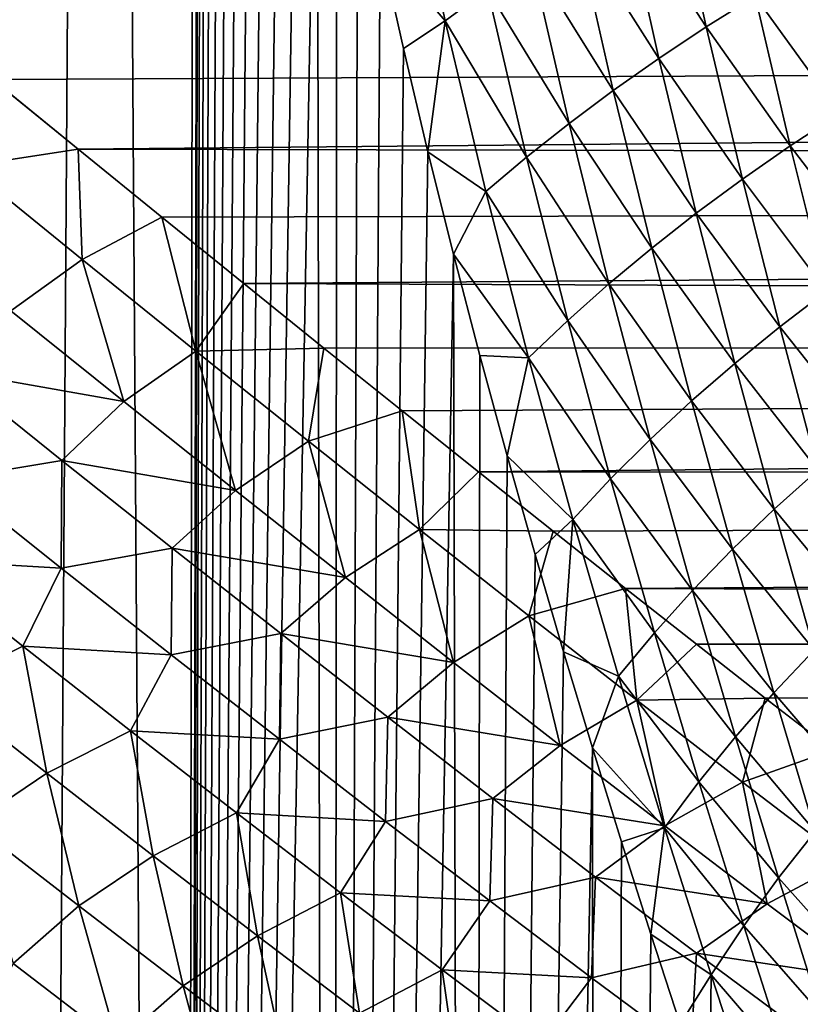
# Model space of a CAD drawing. Header units: metres. Extents: x -105 to 105, y -72 to 59.
# Tile 284 of 414: x 17.15 to 21.17, y -13.77 to -8.7. Entities that reach past the tile are written whole.
import ezdxf

# ---------------------------------------------------------------- set-up
doc = ezdxf.new("R2010")
doc.units = ezdxf.units.M
doc.layers.add('solid_509431_AD150_SW0001', color=7, linetype='CONTINUOUS')

msp = doc.modelspace()

# ---------------------------------------------------------------- linework, layer by layer
at = {"layer": 'solid_509431_AD150_SW0001'}
for points in [[(16.924194, 16.250002, -21.824713), (17.565828, 16.249989, -21.097279), (17.149771, -45.799999, -21.575972)], [(17.565828, 16.249989, -21.097279), (17.982124, -45.799999, -20.590265), (17.149771, -45.799999, -21.575972)], [(17.565828, 16.249989, -21.097279), (18.081575, 16.25, -20.464663), (17.982124, -45.799999, -20.590265)], [(18.081575, 16.25, -20.464663), (18.081575, 0, -20.464663), (17.982124, -45.799999, -20.590265)], [(18.081575, 0, -20.464663), (18.085819, -0.559383, -20.459263), (17.982124, -45.799999, -20.590265)], [(18.085819, -0.559383, -20.459263), (18.098631, -1.119138, -20.442942), (17.982124, -45.799999, -20.590265)], [(18.098631, -1.119138, -20.442942), (18.119984, -1.679241, -20.41567), (17.982124, -45.799999, -20.590265)], [(18.119984, -1.679241, -20.41567), (18.149893, -2.23942, -20.377329), (17.982124, -45.799999, -20.590265)], [(18.149893, -2.23942, -20.377329), (18.188297, -2.79936, -20.32785), (17.982124, -45.799999, -20.590265)], [(18.188297, -2.79936, -20.32785), (18.235121, -3.358801, -20.267147), (17.982124, -45.799999, -20.590265)], [(18.235121, -3.358801, -20.267147), (18.290237, -3.917159, -20.195148), (17.982124, -45.799999, -20.590265)], [(18.290237, -3.917159, -20.195148), (18.353516, -4.474257, -20.111761), (17.982124, -45.799999, -20.590265)], [(18.353516, -4.474257, -20.111761), (18.424797, -5.029819, -20.016876), (17.982124, -45.799999, -20.590265)], [(18.424797, -5.029819, -20.016876), (18.503914, -5.583648, -19.910351), (17.982124, -45.799999, -20.590265)], [(18.503914, -5.583648, -19.910351), (18.590666, -6.135591, -19.792051), (17.982124, -45.799999, -20.590265)], [(18.590666, -6.135591, -19.792051), (18.684813, -6.685205, -19.661852), (17.982124, -45.799999, -20.590265)], [(18.684813, -6.685205, -19.661852), (18.7579, -45.799999, -19.559441), (17.982124, -45.799999, -20.590265)], [(18.684813, -6.685205, -19.661852), (18.786062, -7.232072, -19.519661), (18.7579, -45.799999, -19.559441)], [(18.786062, -7.232072, -19.519661), (18.894115, -7.775885, -19.365349), (18.7579, -45.799999, -19.559441)], [(18.894115, -7.775885, -19.365349), (19.008602, -8.316067, -19.198862), (18.7579, -45.799999, -19.559441)], [(19.147972, -7.806727, -19.010044), (19.343716, -8.708901, -18.711443), (19.008602, -8.316067, -19.198862)], [(19.561569, -8.547715, -18.423969), (19.343716, -8.708901, -18.711443), (19.147972, -7.806727, -19.010044)], [(20.512245, -7.936273, -17.41633), (20.688791, -8.741051, -17.09203), (20.262688, -8.084139, -17.646902)], [(20.940924, -8.583032, -16.877647), (20.688791, -8.741051, -17.09203), (20.512245, -7.936273, -17.41633)], [(20.262688, -8.084139, -17.646902), (20.444973, -8.902899, -17.320871), (20.021055, -8.235334, -17.891699)], [(20.688791, -8.741051, -17.09203), (20.444973, -8.902899, -17.320871), (20.262688, -8.084139, -17.646902)], [(20.021055, -8.235334, -17.891699), (20.209467, -9.068576, -17.564171), (19.787348, -8.389859, -18.150721)], [(20.444973, -8.902899, -17.320871), (20.209467, -9.068576, -17.564171), (20.021055, -8.235334, -17.891699)], [(19.008602, -8.316067, -19.198862), (19.12916, -8.852337, -19.020092), (18.7579, -45.799999, -19.559441)], [(19.343716, -8.708901, -18.711443), (19.12916, -8.852337, -19.020092), (19.008602, -8.316067, -19.198862)], [(19.787348, -8.389859, -18.150721), (19.982275, -9.238085, -17.821932), (19.561569, -8.547715, -18.423969)], [(20.209467, -9.068576, -17.564171), (19.982275, -9.238085, -17.821932), (19.787348, -8.389859, -18.150721)], [(21.20137, -8.428841, -16.677723), (21.376135, -9.186998, -16.327425), (20.940924, -8.583032, -16.877647)], [(19.561569, -8.547715, -18.423969), (19.763399, -9.411425, -18.094154), (19.343716, -8.708901, -18.711443)], [(19.982275, -9.238085, -17.821932), (19.763399, -9.411425, -18.094154), (19.561569, -8.547715, -18.423969)], [(20.940924, -8.583032, -16.877647), (21.120867, -9.353597, -16.525005), (20.688791, -8.741051, -17.09203)], [(21.376135, -9.186998, -16.327425), (21.120867, -9.353597, -16.525005), (20.940924, -8.583032, -16.877647)], [(17.013939, -9.012121, 14.11893), (90, -8.665408, 14.334336), (16.56435, -8.644601, 14.346894)], [(17.454449, -9.371116, 13.883252), (90, -8.665408, 14.334336), (17.013939, -9.012121, 14.11893)], [(17.454449, -9.371116, 13.883252), (90, -9.515084, 13.78498), (90, -8.665408, 14.334336)], [(19.343716, -8.708901, -18.711443), (19.255404, -9.384357, -18.82893), (19.12916, -8.852337, -19.020092)], [(19.343716, -8.708901, -18.711443), (19.552839, -9.588597, -18.38084), (19.255404, -9.384357, -18.82893)], [(19.763399, -9.411425, -18.094154), (19.552839, -9.588597, -18.38084), (19.343716, -8.708901, -18.711443)], [(20.688791, -8.741051, -17.09203), (20.87434, -9.52456, -16.737276), (20.444973, -8.902899, -17.320871)], [(21.120867, -9.353597, -16.525005), (20.87434, -9.52456, -16.737276), (20.688791, -8.741051, -17.09203)], [(19.12916, -8.852337, -19.020092), (19.255404, -9.384357, -18.82893), (18.7579, -45.799999, -19.559441)], [(20.444973, -8.902899, -17.320871), (20.636559, -9.699889, -16.964235), (20.209467, -9.068576, -17.564171)], [(20.87434, -9.52456, -16.737276), (20.636559, -9.699889, -16.964235), (20.444973, -8.902899, -17.320871)], [(16.882086, -9.458139, 13.838136), (17.454449, -9.371116, 13.883252), (17.013939, -9.012121, 14.11893)], [(20.209467, -9.068576, -17.564171), (20.40752, -9.879585, -17.205885), (19.982275, -9.238085, -17.821932)], [(20.636559, -9.699889, -16.964235), (20.40752, -9.879585, -17.205885), (20.209467, -9.068576, -17.564171)], [(21.376135, -9.186998, -16.327425), (21.557238, -9.923926, -15.947844), (21.120867, -9.353597, -16.525005)], [(19.982275, -9.238085, -17.821932), (20.187225, -10.063647, -17.462225), (19.763399, -9.411425, -18.094154)], [(20.40752, -9.879585, -17.205885), (20.187225, -10.063647, -17.462225), (19.982275, -9.238085, -17.821932)], [(16.882086, -9.458139, 13.838136), (17.474653, -9.938307, 13.497972), (17.454449, -9.371116, 13.883252)], [(17.885632, -9.721367, 13.64029), (90, -9.515084, 13.78498), (17.454449, -9.371116, 13.883252)], [(17.474653, -9.938307, 13.497972), (17.885632, -9.721367, 13.64029), (17.454449, -9.371116, 13.883252)], [(21.120867, -9.353597, -16.525005), (21.307327, -10.102398, -16.142937), (20.87434, -9.52456, -16.737276)], [(21.557238, -9.923926, -15.947844), (21.307327, -10.102398, -16.142937), (21.120867, -9.353597, -16.525005)], [(19.255404, -9.384357, -18.82893), (19.386827, -9.911476, -18.625418), (18.7579, -45.799999, -19.559441)], [(19.552839, -9.588597, -18.38084), (19.386827, -9.911476, -18.625418), (19.255404, -9.384357, -18.82893)], [(19.763399, -9.411425, -18.094154), (19.975676, -10.252076, -17.733257), (19.552839, -9.588597, -18.38084)], [(20.187225, -10.063647, -17.462225), (19.975676, -10.252076, -17.733257), (19.763399, -9.411425, -18.094154)], [(17.107899, -10.202928, 13.345223), (17.474653, -9.938307, 13.497972), (16.882086, -9.458139, 13.838136)], [(18.307472, -10.062777, 13.390409), (90, -9.515084, 13.78498), (17.885632, -9.721367, 13.64029)], [(18.307472, -10.062777, 13.390409), (90, -10.330041, 13.185324), (90, -9.515084, 13.78498)], [(20.87434, -9.52456, -16.737276), (21.066629, -10.285812, -16.352942), (20.636559, -9.699889, -16.964235)], [(21.307327, -10.102398, -16.142937), (21.066629, -10.285812, -16.352942), (20.87434, -9.52456, -16.737276)], [(19.552839, -9.588597, -18.38084), (19.772869, -10.444873, -18.018978), (19.386827, -9.911476, -18.625418)], [(19.975676, -10.252076, -17.733257), (19.772869, -10.444873, -18.018978), (19.552839, -9.588597, -18.38084)], [(17.474653, -9.938307, 13.497972), (18.060858, -10.410779, 13.137552), (17.885632, -9.721367, 13.64029)], [(18.060858, -10.410779, 13.137552), (18.307472, -10.062777, 13.390409), (17.885632, -9.721367, 13.64029)], [(20.636559, -9.699889, -16.964235), (20.835146, -10.474168, -16.577852), (20.40752, -9.879585, -17.205885)], [(21.066629, -10.285812, -16.352942), (20.835146, -10.474168, -16.577852), (20.636559, -9.699889, -16.964235)], [(20.40752, -9.879585, -17.205885), (20.612875, -10.667464, -16.817673), (20.187225, -10.063647, -17.462225)], [(20.835146, -10.474168, -16.577852), (20.612875, -10.667464, -16.817673), (20.40752, -9.879585, -17.205885)], [(17.107899, -10.202928, 13.345223), (17.689541, -10.670085, 12.976984), (17.474653, -9.938307, 13.497972)], [(17.689541, -10.670085, 12.976984), (18.060858, -10.410779, 13.137552), (17.474653, -9.938307, 13.497972)], [(19.386827, -9.911476, -18.625418), (19.474657, -45.799999, -18.486738), (18.7579, -45.799999, -19.559441)], [(19.386827, -9.911476, -18.625418), (19.52297, -10.433334, -18.409506), (19.474657, -45.799999, -18.486738)], [(19.772869, -10.444873, -18.018978), (19.52297, -10.433334, -18.409506), (19.386827, -9.911476, -18.625418)], [(18.060858, -10.410779, 13.137552), (18.71982, -10.395205, 13.13401), (18.307472, -10.062777, 13.390409)], [(18.71982, -10.395205, 13.13401), (90, -10.330041, 13.185324), (18.307472, -10.062777, 13.390409)], [(20.187225, -10.063647, -17.462225), (20.399817, -10.865701, -17.072399), (19.975676, -10.252076, -17.733257)], [(20.612875, -10.667464, -16.817673), (20.399817, -10.865701, -17.072399), (20.187225, -10.063647, -17.462225)], [(21.307327, -10.102398, -16.142937), (21.498114, -10.828526, -15.732304), (21.066629, -10.285812, -16.352942)], [(16.795313, -10.512825, 13.180762), (17.689541, -10.670085, 12.976984), (17.107899, -10.202928, 13.345223)], [(19.975676, -10.252076, -17.733257), (20.195972, -11.068877, -17.342033), (19.772869, -10.444873, -18.018978)], [(20.399817, -10.865701, -17.072399), (20.195972, -11.068877, -17.342033), (19.975676, -10.252076, -17.733257)], [(21.066629, -10.285812, -16.352942), (21.263426, -11.023936, -15.939869), (20.835146, -10.474168, -16.577852)], [(21.498114, -10.828526, -15.732304), (21.263426, -11.023936, -15.939869), (21.066629, -10.285812, -16.352942)], [(19.122658, -10.718576, 12.871465), (90, -10.330041, 13.185324), (18.71982, -10.395205, 13.13401)], [(19.515896, -11.032803, 12.603166), (90, -10.330041, 13.185324), (19.122658, -10.718576, 12.871465)], [(19.515896, -11.032803, 12.603166), (90, -11.107305, 12.537555), (90, -10.330041, 13.185324)], [(18.060858, -10.410779, 13.137552), (18.640152, -10.874821, 12.756638), (18.71982, -10.395205, 13.13401)], [(18.640152, -10.874821, 12.756638), (19.122658, -10.718576, 12.871465), (18.71982, -10.395205, 13.13401)], [(17.689541, -10.670085, 12.976984), (18.263824, -11.12833, 12.588471), (18.060858, -10.410779, 13.137552)], [(18.263824, -11.12833, 12.588471), (18.640152, -10.874821, 12.756638), (18.060858, -10.410779, 13.137552)], [(19.52297, -10.433334, -18.409506), (19.663237, -10.94914, -18.181351), (19.474657, -45.799999, -18.486738)], [(19.772869, -10.444873, -18.018978), (19.663237, -10.94914, -18.181351), (19.52297, -10.433334, -18.409506)], [(19.772869, -10.444873, -18.018978), (20.001339, -11.276991, -17.626577), (19.663237, -10.94914, -18.181351)], [(20.195972, -11.068877, -17.342033), (20.001339, -11.276991, -17.626577), (19.772869, -10.444873, -18.018978)], [(20.835146, -10.474168, -16.577852), (21.038462, -11.224906, -16.162542), (20.612875, -10.667464, -16.817673)], [(21.263426, -11.023936, -15.939869), (21.038462, -11.224906, -16.162542), (20.835146, -10.474168, -16.577852)], [(16.791302, -11.070817, 12.833323), (17.370846, -10.973401, 12.804937), (16.795313, -10.512825, 13.180762)], [(16.795313, -10.512825, 13.180762), (17.370846, -10.973401, 12.804937), (17.689541, -10.670085, 12.976984)], [(17.370846, -10.973401, 12.804937), (18.263824, -11.12833, 12.588471), (17.689541, -10.670085, 12.976984)], [(20.612875, -10.667464, -16.817673), (20.823219, -11.431433, -16.400322), (20.399817, -10.865701, -17.072399)], [(21.038462, -11.224906, -16.162542), (20.823219, -11.431433, -16.400322), (20.612875, -10.667464, -16.817673)], [(18.640152, -10.874821, 12.756638), (19.211941, -11.329654, 12.354995), (19.122658, -10.718576, 12.871465)], [(19.211941, -11.329654, 12.354995), (19.515896, -11.032803, 12.603166), (19.122658, -10.718576, 12.871465)], [(18.263824, -11.12833, 12.588471), (18.830143, -11.576869, 12.1795), (18.640152, -10.874821, 12.756638)], [(18.830143, -11.576869, 12.1795), (19.211941, -11.329654, 12.354995), (18.640152, -10.874821, 12.756638)], [(20.399817, -10.865701, -17.072399), (20.617699, -11.643515, -16.65321), (20.195972, -11.068877, -17.342033)], [(20.823219, -11.431433, -16.400322), (20.617699, -11.643515, -16.65321), (20.399817, -10.865701, -17.072399)], [(19.663237, -10.94914, -18.181351), (19.806986, -11.458179, -17.941166), (19.474657, -45.799999, -18.486738)], [(20.001339, -11.276991, -17.626577), (19.806986, -11.458179, -17.941166), (19.663237, -10.94914, -18.181351)], [(16.791302, -11.070817, 12.833323), (17.366604, -11.527955, 12.433559), (17.370846, -10.973401, 12.804937)], [(17.366604, -11.527955, 12.433559), (17.938622, -11.424627, 12.409124), (17.370846, -10.973401, 12.804937)], [(17.370846, -10.973401, 12.804937), (17.938622, -11.424627, 12.409124), (18.263824, -11.12833, 12.588471)], [(19.211941, -11.329654, 12.354995), (19.899527, -11.337831, 12.32948), (19.515896, -11.032803, 12.603166)], [(19.899527, -11.337831, 12.32948), (90, -11.107305, 12.537555), (19.515896, -11.032803, 12.603166)], [(21.263426, -11.023936, -15.939869), (21.462549, -11.738144, -15.498881), (21.038462, -11.224906, -16.162542)], [(16.60486, -11.483472, 12.618965), (17.366604, -11.527955, 12.433559), (16.791302, -11.070817, 12.833323)], [(20.195972, -11.068877, -17.342033), (20.421898, -11.86115, -16.921202), (20.001339, -11.276991, -17.626577)], [(20.617699, -11.643515, -16.65321), (20.421898, -11.86115, -16.921202), (20.195972, -11.068877, -17.342033)], [(17.938622, -11.424627, 12.409124), (18.830143, -11.576869, 12.1795), (18.263824, -11.12833, 12.588471)], [(20.273495, -11.633608, 12.050796), (90, -11.107305, 12.537555), (19.899527, -11.337831, 12.32948)], [(20.273495, -11.633608, 12.050796), (90, -11.844039, 11.844039), (90, -11.107305, 12.537555)], [(21.038462, -11.224906, -16.162542), (21.244286, -11.951353, -15.7191), (20.823219, -11.431433, -16.400322)], [(21.462549, -11.738144, -15.498881), (21.244286, -11.951353, -15.7191), (21.038462, -11.224906, -16.162542)], [(20.001339, -11.276991, -17.626577), (19.953667, -11.959986, -17.689022), (19.806986, -11.458179, -17.941166)], [(20.001339, -11.276991, -17.626577), (20.235813, -12.084336, -17.2043), (19.953667, -11.959986, -17.689022)], [(20.421898, -11.86115, -16.921202), (20.235813, -12.084336, -17.2043), (20.001339, -11.276991, -17.626577)], [(18.830143, -11.576869, 12.1795), (19.387838, -12.01486, 11.749904), (19.211941, -11.329654, 12.354995)], [(19.211941, -11.329654, 12.354995), (19.775591, -11.774453, 11.932401), (19.899527, -11.337831, 12.32948)], [(19.387838, -12.01486, 11.749904), (19.775591, -11.774453, 11.932401), (19.211941, -11.329654, 12.354995)], [(19.775591, -11.774453, 11.932401), (20.273495, -11.633608, 12.050796), (19.899527, -11.337831, 12.32948)], [(17.366604, -11.527955, 12.433559), (17.933176, -11.974581, 12.013329), (17.938622, -11.424627, 12.409124)], [(17.933176, -11.974581, 12.013329), (18.498018, -11.865699, 11.993182), (17.938622, -11.424627, 12.409124)], [(17.938622, -11.424627, 12.409124), (18.498018, -11.865699, 11.993182), (18.830143, -11.576869, 12.1795)], [(19.806986, -11.458179, -17.941166), (19.953667, -11.959986, -17.689022), (19.474657, -45.799999, -18.486738)], [(20.823219, -11.431433, -16.400322), (21.036293, -12.170782, -15.954599), (20.617699, -11.643515, -16.65321)], [(21.244286, -11.951353, -15.7191), (21.036293, -12.170782, -15.954599), (20.823219, -11.431433, -16.400322)], [(16.60486, -11.483472, 12.618965), (17.169228, -11.929841, 12.212274), (17.366604, -11.527955, 12.433559)], [(16.735268, -12.147261, 12.189898), (17.169228, -11.929841, 12.212274), (16.60486, -11.483472, 12.618965)], [(17.169228, -11.929841, 12.212274), (17.933176, -11.974581, 12.013329), (17.366604, -11.527955, 12.433559)], [(18.498018, -11.865699, 11.993182), (19.387838, -12.01486, 11.749904), (18.830143, -11.576869, 12.1795)], [(19.775591, -11.774453, 11.932401), (20.33042, -12.208338, 11.488649), (20.273495, -11.633608, 12.050796)], [(20.637865, -11.920149, 11.767436), (90, -11.844039, 11.844039), (20.273495, -11.633608, 12.050796)], [(20.33042, -12.208338, 11.488649), (20.637865, -11.920149, 11.767436), (20.273495, -11.633608, 12.050796)], [(20.617699, -11.643515, -16.65321), (20.838568, -12.396428, -16.205378), (20.421898, -11.86115, -16.921202)], [(21.036293, -12.170782, -15.954599), (20.838568, -12.396428, -16.205378), (20.617699, -11.643515, -16.65321)], [(19.387838, -12.01486, 11.749904), (19.936209, -12.44141, 11.299543), (19.775591, -11.774453, 11.932401)], [(19.936209, -12.44141, 11.299543), (20.33042, -12.208338, 11.488649), (19.775591, -11.774453, 11.932401)], [(17.933176, -11.974581, 12.013329), (18.490324, -12.409811, 11.572541), (18.498018, -11.865699, 11.993182)], [(18.490324, -12.409811, 11.572541), (19.048365, -12.295764, 11.556998), (18.498018, -11.865699, 11.993182)], [(18.498018, -11.865699, 11.993182), (19.048365, -12.295764, 11.556998), (19.387838, -12.01486, 11.749904)], [(20.421898, -11.86115, -16.921202), (20.651108, -12.628289, -16.471436), (20.235813, -12.084336, -17.2043)], [(20.838568, -12.396428, -16.205378), (20.651108, -12.628289, -16.471436), (20.421898, -11.86115, -16.921202)], [(20.992651, -12.197464, 11.479737), (90, -11.844039, 11.844039), (20.637865, -11.920149, 11.767436)], [(21.337927, -12.465578, 11.188024), (90, -11.844039, 11.844039), (20.992651, -12.197464, 11.479737)], [(16.735268, -12.147261, 12.189898), (17.293043, -12.584311, 11.759354), (17.169228, -11.929841, 12.212274)], [(17.169228, -11.929841, 12.212274), (17.724552, -12.365348, 11.785636), (17.933176, -11.974581, 12.013329)], [(17.293043, -12.584311, 11.759354), (17.724552, -12.365348, 11.785636), (17.169228, -11.929841, 12.212274)], [(19.953667, -11.959986, -17.689022), (20.102461, -12.453442, -17.425467), (19.474657, -45.799999, -18.486738)], [(20.235813, -12.084336, -17.2043), (20.102461, -12.453442, -17.425467), (19.953667, -11.959986, -17.689022)], [(20.33042, -12.208338, 11.488649), (20.992651, -12.197464, 11.479737), (20.637865, -11.920149, 11.767436)], [(21.244286, -11.951353, -15.7191), (21.450432, -12.652816, -15.248328), (21.036293, -12.170782, -15.954599)], [(17.724552, -12.365348, 11.785636), (18.490324, -12.409811, 11.572541), (17.933176, -11.974581, 12.013329)], [(19.048365, -12.295764, 11.556998), (19.936209, -12.44141, 11.299543), (19.387838, -12.01486, 11.749904)], [(20.235813, -12.084336, -17.2043), (20.473915, -12.866364, -16.752769), (20.102461, -12.453442, -17.425467)], [(20.651108, -12.628289, -16.471436), (20.473915, -12.866364, -16.752769), (20.235813, -12.084336, -17.2043)], [(16.908966, -12.842931, 11.722959), (17.293043, -12.584311, 11.759354), (16.735268, -12.147261, 12.189898)], [(19.936209, -12.44141, 11.299543), (20.474499, -12.855569, 10.828309), (20.33042, -12.208338, 11.488649)], [(20.33042, -12.208338, 11.488649), (20.875685, -12.630368, 11.023558), (20.992651, -12.197464, 11.479737)], [(20.474499, -12.855569, 10.828309), (20.875685, -12.630368, 11.023558), (20.33042, -12.208338, 11.488649)], [(21.036293, -12.170782, -15.954599), (21.249868, -12.884859, -15.481261), (20.838568, -12.396428, -16.205378)], [(20.875685, -12.630368, 11.023558), (21.337927, -12.465578, 11.188024), (20.992651, -12.197464, 11.479737)], [(21.450432, -12.652816, -15.248328), (21.249868, -12.884859, -15.481261), (21.036293, -12.170782, -15.954599)], [(18.490324, -12.409811, 11.572541), (19.037302, -12.832714, 11.111152), (19.048365, -12.295764, 11.556998)], [(19.037302, -12.832714, 11.111152), (19.588945, -12.713923, 11.100493), (19.048365, -12.295764, 11.556998)], [(19.048365, -12.295764, 11.556998), (19.588945, -12.713923, 11.100493), (19.936209, -12.44141, 11.299543)], [(17.293043, -12.584311, 11.759354), (17.840813, -13.00934, 11.308706), (17.724552, -12.365348, 11.785636)], [(17.724552, -12.365348, 11.785636), (18.27014, -12.789115, 11.339011), (18.490324, -12.409811, 11.572541)], [(17.840813, -13.00934, 11.308706), (18.27014, -12.789115, 11.339011), (17.724552, -12.365348, 11.785636)], [(18.27014, -12.789115, 11.339011), (19.037302, -12.832714, 11.111152), (18.490324, -12.409811, 11.572541)], [(20.838568, -12.396428, -16.205378), (21.060162, -13.123834, -15.729614), (20.651108, -12.628289, -16.471436)], [(21.249868, -12.884859, -15.481261), (21.060162, -13.123834, -15.729614), (20.838568, -12.396428, -16.205378)], [(20.102461, -12.453442, -17.425467), (20.130138, -45.799999, -17.375534), (19.474657, -45.799999, -18.486738)], [(19.588945, -12.713923, 11.100493), (20.474499, -12.855569, 10.828309), (19.936209, -12.44141, 11.299543)], [(20.102461, -12.453442, -17.425467), (20.252718, -12.937977, -17.150799), (20.130138, -45.799999, -17.375534)], [(20.473915, -12.866364, -16.752769), (20.252718, -12.937977, -17.150799), (20.102461, -12.453442, -17.425467)], [(20.875685, -12.630368, 11.023558), (21.410601, -13.03954, 10.536963), (21.337927, -12.465578, 11.188024)], [(16.908966, -12.842931, 11.722959), (17.457598, -13.268168, 11.268775), (17.293043, -12.584311, 11.759354)], [(17.457598, -13.268168, 11.268775), (17.840813, -13.00934, 11.308706), (17.293043, -12.584311, 11.759354)], [(20.651108, -12.628289, -16.471436), (20.88131, -13.369738, -15.993384), (20.473915, -12.866364, -16.752769)], [(20.474499, -12.855569, 10.828309), (21.001905, -13.256325, 10.336122), (20.875685, -12.630368, 11.023558)], [(21.060162, -13.123834, -15.729614), (20.88131, -13.369738, -15.993384), (20.651108, -12.628289, -16.471436)], [(21.001905, -13.256325, 10.336122), (21.410601, -13.03954, 10.536963), (20.875685, -12.630368, 11.023558)], [(19.037302, -12.832714, 11.111152), (19.573313, -13.242303, 10.629157), (19.588945, -12.713923, 11.100493)], [(19.573313, -13.242303, 10.629157), (20.11899, -13.119219, 10.623627), (19.588945, -12.713923, 11.100493)], [(19.588945, -12.713923, 11.100493), (20.11899, -13.119219, 10.623627), (20.474499, -12.855569, 10.828309)], [(17.840813, -13.00934, 11.308706), (18.377813, -13.4214, 10.837987), (18.27014, -12.789115, 11.339011)], [(18.27014, -12.789115, 11.339011), (18.805239, -13.200213, 10.872404), (19.037302, -12.832714, 11.111152)], [(18.377813, -13.4214, 10.837987), (18.805239, -13.200213, 10.872404), (18.27014, -12.789115, 11.339011)], [(17.120342, -13.565292, 11.2183), (17.457598, -13.268168, 11.268775), (16.908966, -12.842931, 11.722959)], [(18.805239, -13.200213, 10.872404), (19.573313, -13.242303, 10.629157), (19.037302, -12.832714, 11.111152)], [(20.11899, -13.119219, 10.623627), (21.001905, -13.256325, 10.336122), (20.474499, -12.855569, 10.828309)], [(20.473915, -12.866364, -16.752769), (20.403778, -13.412952, -16.86536), (20.252718, -12.937977, -17.150799)], [(20.473915, -12.866364, -16.752769), (20.713312, -13.62257, -16.272572), (20.403778, -13.412952, -16.86536)], [(20.88131, -13.369738, -15.993384), (20.713312, -13.62257, -16.272572), (20.473915, -12.866364, -16.752769)], [(21.249868, -12.884859, -15.481261), (21.461761, -13.573055, -14.981106), (21.060162, -13.123834, -15.729614)], [(20.252718, -12.937977, -17.150799), (20.403778, -13.412952, -16.86536), (20.130138, -45.799999, -17.375534)], [(17.457598, -13.268168, 11.268775), (17.995237, -13.6802, 10.794478), (17.840813, -13.00934, 11.308706)], [(17.995237, -13.6802, 10.794478), (18.377813, -13.4214, 10.837987), (17.840813, -13.00934, 11.308706)], [(21.001905, -13.256325, 10.336122), (21.51757, -13.642595, 9.82294), (21.410601, -13.03954, 10.536963)], [(19.573313, -13.242303, 10.629157), (20.097513, -13.63753, 10.126602), (20.11899, -13.119219, 10.623627)], [(20.097513, -13.63753, 10.126602), (20.63769, -13.510636, 10.126391), (20.11899, -13.119219, 10.623627)], [(20.11899, -13.119219, 10.623627), (20.63769, -13.510636, 10.126391), (21.001905, -13.256325, 10.336122)], [(21.060162, -13.123834, -15.729614), (21.280268, -13.825166, -15.226648), (20.88131, -13.369738, -15.993384)], [(21.461761, -13.573055, -14.981106), (21.280268, -13.825166, -15.226648), (21.060162, -13.123834, -15.729614)], [(18.377813, -13.4214, 10.837987), (18.903231, -13.819491, 10.34728), (18.805239, -13.200213, 10.872404)], [(18.805239, -13.200213, 10.872404), (19.329054, -13.597663, 10.38587), (19.573313, -13.242303, 10.629157)], [(18.903231, -13.819491, 10.34728), (19.329054, -13.597663, 10.38587), (18.805239, -13.200213, 10.872404)], [(17.120342, -13.565292, 11.2183), (17.657305, -13.976252, 10.741011), (17.457598, -13.268168, 11.268775)], [(17.657305, -13.976252, 10.741011), (17.995237, -13.6802, 10.794478), (17.457598, -13.268168, 11.268775)], [(19.329054, -13.597663, 10.38587), (20.097513, -13.63753, 10.126602), (19.573313, -13.242303, 10.629157)], [(20.63769, -13.510636, 10.126391), (21.51757, -13.642595, 9.82294), (21.001905, -13.256325, 10.336122)], [(20.88131, -13.369738, -15.993384), (21.110258, -14.084972, -15.487704), (20.713312, -13.62257, -16.272572)], [(21.280268, -13.825166, -15.226648), (21.110258, -14.084972, -15.487704), (20.88131, -13.369738, -15.993384)], [(17.995237, -13.6802, 10.794478), (18.521063, -14.078012, 10.300175), (18.377813, -13.4214, 10.837987)], [(18.521063, -14.078012, 10.300175), (18.903231, -13.819491, 10.34728), (18.377813, -13.4214, 10.837987)], [(20.403778, -13.412952, -16.86536), (20.554804, -13.877472, -16.569887), (20.130138, -45.799999, -17.375534)], [(20.713312, -13.62257, -16.272572), (20.554804, -13.877472, -16.569887), (20.403778, -13.412952, -16.86536)], [(20.097513, -13.63753, 10.126602), (20.609016, -14.017292, 9.603577), (20.63769, -13.510636, 10.126391)], [(20.609016, -14.017292, 9.603577), (21.144184, -13.887096, 9.608827), (20.63769, -13.510636, 10.126391)], [(20.63769, -13.510636, 10.126391), (21.144184, -13.887096, 9.608827), (21.51757, -13.642595, 9.82294)], [(16.923058, -13.972781, 11.074286), (17.657305, -13.976252, 10.741011), (17.120342, -13.565292, 11.2183)], [(18.903231, -13.819491, 10.34728), (19.41621, -14.202562, 9.836722), (19.329054, -13.597663, 10.38587)], [(19.329054, -13.597663, 10.38587), (19.84075, -13.980428, 9.879513), (20.097513, -13.63753, 10.126602)], [(19.41621, -14.202562, 9.836722), (19.84075, -13.980428, 9.879513), (19.329054, -13.597663, 10.38587)], [(19.84075, -13.980428, 9.879513), (20.609016, -14.017292, 9.603577), (20.097513, -13.63753, 10.126602)], [(20.713312, -13.62257, -16.272572), (20.705217, -14.331158, -16.264688), (20.554804, -13.877472, -16.569887)], [(20.713312, -13.62257, -16.272572), (20.951733, -14.352478, -15.764274), (20.705217, -14.331158, -16.264688)], [(21.110258, -14.084972, -15.487704), (20.951733, -14.352478, -15.764274), (20.713312, -13.62257, -16.272572)], [(17.657305, -13.976252, 10.741011), (18.182289, -14.372812, 10.243746), (17.995237, -13.6802, 10.794478)], [(18.182289, -14.372812, 10.243746), (18.521063, -14.078012, 10.300175), (17.995237, -13.6802, 10.794478)], [(21.144184, -13.887096, 9.608827), (22.020586, -14.013232, 9.288778), (21.51757, -13.642595, 9.82294)]]:
    msp.add_3dface(points, dxfattribs=at)

doc.saveas('drawing.dxf')
